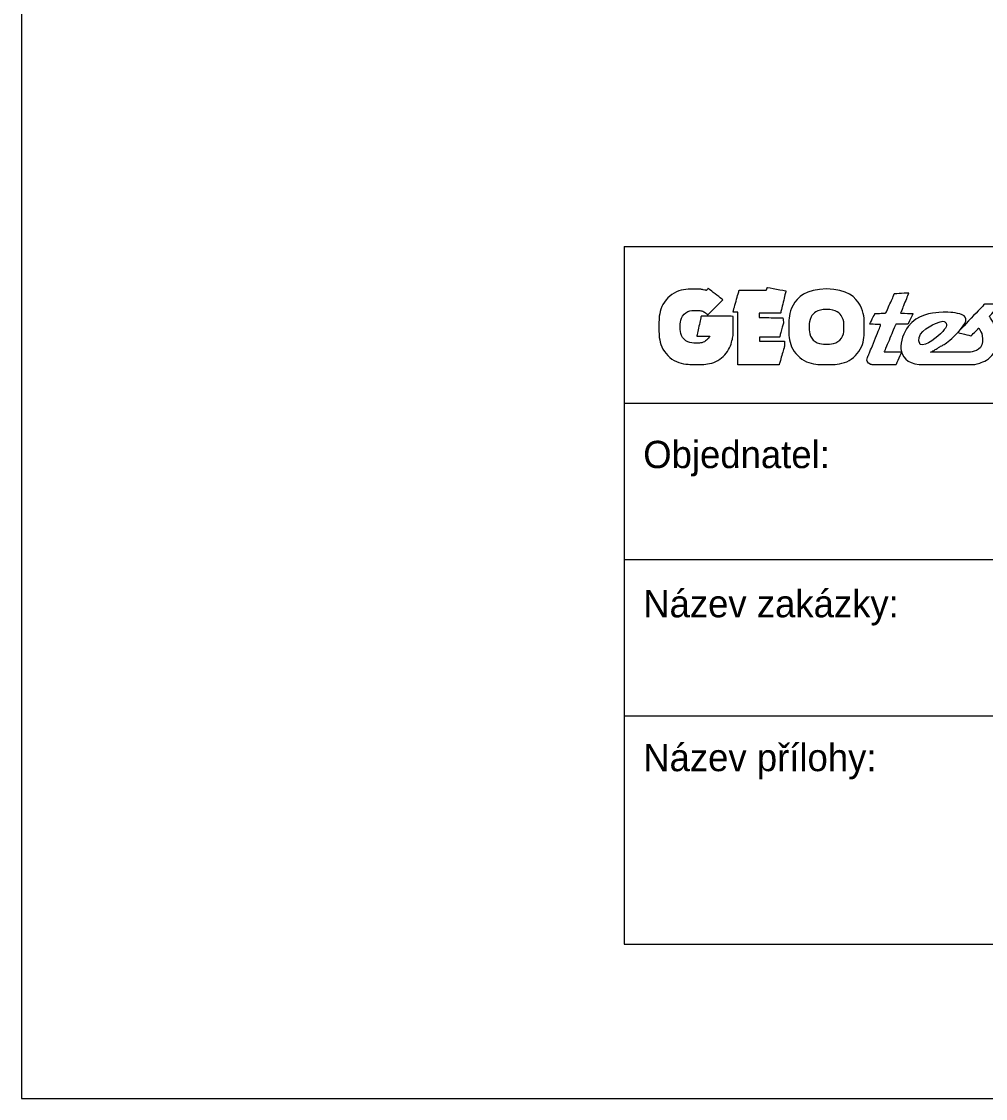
# Model space of a CAD drawing. Extents: x 3042 to 4120, y 576 to 2694.
# Drawn here: x 3649.52 to 3687.72, y 2539.37 to 2582.03 of the extents above; entities that cross this region are included whole.
import ezdxf

# ---------------------------------------------------------------- set-up
doc = ezdxf.new("R2010")
doc.units = 0
doc.layers.add('netisk', color=7, linetype='Continuous')
doc.layers.add('razítka final', color=7, linetype='Continuous')

msp = doc.modelspace()

# ---------------------------------------------------------------- linework, layer by layer
at = {"layer": 'netisk'}
msp.add_lwpolyline([(3649.523, 2539.372), (3756.578, 2539.372), (3756.578, 2690.778), (3649.523, 2690.778)], close=True, dxfattribs=at)
at = {"layer": 'razítka final'}
for p, q in [((3673.399, 2573.122), (3673.399, 2545.485)), ((3673.399, 2573.122), (3751.395, 2573.122)), ((3673.389, 2566.916), (3751.4, 2566.916)), ((3673.399, 2560.719), (3751.4, 2560.719)), ((3673.399, 2554.523), (3751.4, 2554.523)), ((3673.399, 2545.485), (3751.4, 2545.485))]:
    msp.add_line(p, q, dxfattribs=at)
for points in [[(3677.314, 2571.008), (3677.314, 2571.008), (3676.717, 2570.412), (3676.717, 2570.412), (3676.717, 2570.412), (3676.598, 2570.524), (3676.439, 2570.586), (3676.274, 2570.586), (3676.274, 2570.586), (3675.918, 2570.586), (3675.627, 2570.294), (3675.627, 2569.939), (3675.627, 2569.939), (3675.627, 2569.583), (3675.918, 2569.291), (3676.274, 2569.291), (3676.274, 2569.291), (3676.485, 2569.291), (3676.683, 2569.397), (3676.802, 2569.567), (3676.802, 2569.567), (3676.802, 2569.567), (3676.283, 2569.569), (3676.283, 2569.569), (3676.283, 2569.569), (3676.283, 2569.569), (3676.449, 2570.354), (3676.449, 2570.354), (3676.449, 2570.354), (3676.449, 2570.354), (3677.727, 2570.352), (3677.727, 2570.352), (3677.727, 2570.352), (3677.727, 2570.352), (3677.725, 2569.601), (3677.725, 2569.601), (3677.725, 2569.601), (3677.574, 2568.931), (3676.967, 2568.446), (3676.274, 2568.446), (3676.274, 2568.446), (3675.452, 2568.446), (3674.782, 2569.117), (3674.782, 2569.939), (3674.782, 2569.939), (3674.782, 2570.76), (3675.452, 2571.431), (3676.274, 2571.431), (3676.274, 2571.431), (3676.403, 2571.431), (3676.536, 2571.408), (3676.66, 2571.378), (3676.66, 2571.378), (3676.66, 2571.378), (3676.724, 2571.456), (3676.724, 2571.456), (3676.724, 2571.456), (3676.724, 2571.456), (3677.314, 2571.008), (3677.314, 2571.008)], [(3677.9, 2570.515), (3677.9, 2570.515), (3677.9, 2568.437), (3677.9, 2568.437), (3677.9, 2568.437), (3677.9, 2568.437), (3679.544, 2568.437), (3679.544, 2568.437), (3679.544, 2568.437), (3679.544, 2568.437), (3679.751, 2569.155), (3679.751, 2569.155), (3679.751, 2569.155), (3679.751, 2569.155), (3679.751, 2569.363), (3679.751, 2569.363), (3679.751, 2569.363), (3679.751, 2569.363), (3678.769, 2569.363), (3678.769, 2569.363), (3678.769, 2569.363), (3678.769, 2569.363), (3678.769, 2569.533), (3678.769, 2569.533), (3678.769, 2569.533), (3678.769, 2569.533), (3679.562, 2569.533), (3679.562, 2569.533), (3679.562, 2569.533), (3679.562, 2569.533), (3679.714, 2570.099), (3679.714, 2570.099), (3679.714, 2570.099), (3679.714, 2570.099), (3679.695, 2570.288), (3679.695, 2570.288), (3679.695, 2570.288), (3679.695, 2570.288), (3678.75, 2570.307), (3678.75, 2570.307), (3678.75, 2570.307), (3678.75, 2570.307), (3678.75, 2570.477), (3678.75, 2570.477), (3678.75, 2570.477), (3678.75, 2570.477), (3679.6, 2570.477), (3679.6, 2570.477), (3679.6, 2570.477), (3679.6, 2570.477), (3679.808, 2571.346), (3679.808, 2571.346), (3679.808, 2571.346), (3679.808, 2571.346), (3679.808, 2571.365), (3679.808, 2571.365), (3679.808, 2571.365), (3679.808, 2571.365), (3679.071, 2571.497), (3679.071, 2571.497), (3679.071, 2571.497), (3679.071, 2571.497), (3679.034, 2571.384), (3679.034, 2571.384), (3679.034, 2571.384), (3679.034, 2571.384), (3677.957, 2571.384), (3677.957, 2571.384), (3677.957, 2571.384), (3677.957, 2571.384), (3677.712, 2570.515), (3677.712, 2570.515), (3677.712, 2570.515), (3677.712, 2570.515), (3677.9, 2570.515), (3677.9, 2570.515)], [(3681.423, 2571.436), (3682.247, 2571.436), (3682.918, 2570.764), (3682.918, 2569.94), (3682.918, 2569.94), (3682.918, 2569.116), (3682.247, 2568.444), (3681.423, 2568.444), (3681.423, 2568.444), (3680.599, 2568.444), (3679.927, 2569.116), (3679.927, 2569.94), (3679.927, 2569.94), (3679.927, 2570.764), (3680.599, 2571.436), (3681.423, 2571.436)], [(3684.379, 2570.477), (3684.379, 2570.477), (3684.341, 2570.477), (3684.379, 2570.534), (3684.379, 2570.534), (3684.379, 2570.534), (3684.681, 2571.289), (3684.681, 2571.289), (3684.681, 2571.289), (3684.681, 2571.289), (3684.114, 2571.252), (3684.114, 2571.252), (3684.114, 2571.252), (3684.114, 2571.252), (3683.812, 2570.572), (3683.812, 2570.572), (3683.812, 2570.572), (3683.774, 2570.477), (3683.718, 2570.477), (3683.699, 2570.477), (3683.699, 2570.477), (3683.699, 2570.477), (3683.34, 2570.458), (3683.34, 2570.458), (3683.34, 2570.458), (3683.34, 2570.458), (3683.132, 2570.043), (3683.132, 2570.043), (3683.132, 2570.043), (3683.132, 2570.043), (3683.566, 2570.024), (3683.566, 2570.024), (3683.566, 2570.024), (3683.566, 2569.986), (3683.548, 2569.967), (3683.548, 2569.948), (3683.548, 2569.948), (3683.548, 2569.948), (3683.094, 2568.834), (3683.094, 2568.834), (3683.094, 2568.834), (3682.981, 2568.607), (3683.113, 2568.456), (3683.227, 2568.437), (3683.227, 2568.437), (3683.227, 2568.437), (3684.171, 2568.437), (3684.171, 2568.437), (3684.171, 2568.437), (3684.171, 2568.437), (3684.398, 2568.947), (3684.398, 2568.947), (3684.398, 2568.947), (3684.398, 2568.947), (3683.718, 2568.947), (3683.718, 2568.947), (3683.718, 2568.947), (3683.718, 2568.947), (3683.699, 2568.947), (3683.736, 2569.004), (3683.736, 2569.004), (3683.736, 2569.004), (3684.133, 2569.967), (3684.133, 2569.967), (3684.133, 2569.967), (3684.171, 2570.043), (3684.171, 2570.043), (3684.209, 2570.043), (3684.209, 2570.043), (3684.209, 2570.043), (3684.643, 2570.043), (3684.643, 2570.043), (3684.643, 2570.043), (3684.643, 2570.043), (3684.851, 2570.458), (3684.851, 2570.458), (3684.851, 2570.458), (3684.851, 2570.458), (3684.379, 2570.477), (3684.379, 2570.477)], [(3681.423, 2570.628), (3681.802, 2570.628), (3682.111, 2570.32), (3682.111, 2569.94), (3682.111, 2569.94), (3682.111, 2569.56), (3681.802, 2569.252), (3681.423, 2569.252), (3681.423, 2569.252), (3681.043, 2569.252), (3680.735, 2569.56), (3680.735, 2569.94), (3680.735, 2569.94), (3680.735, 2570.32), (3681.043, 2570.628), (3681.423, 2570.628)], [(3685.089, 2568.439), (3684.118, 2568.559), (3684.464, 2570.385), (3686.153, 2570.528), (3686.153, 2570.528), (3687.309, 2570.409), (3686.276, 2569.324), (3685.933, 2569.163), (3685.933, 2569.163), (3685.785, 2569.07), (3685.745, 2569.042), (3685.616, 2568.967), (3685.616, 2568.967), (3685.566, 2568.938), (3685.536, 2568.928), (3685.564, 2568.929), (3685.564, 2568.929), (3685.611, 2568.932), (3685.571, 2568.932), (3685.666, 2568.929), (3685.666, 2568.929), (3685.666, 2568.929), (3687.118, 2568.93), (3687.118, 2568.93), (3687.118, 2568.93), (3687.598, 2569.038), (3687.62, 2569.638), (3687.465, 2569.863), (3687.465, 2569.863), (3687.454, 2569.882), (3687.451, 2569.896), (3687.42, 2569.855), (3687.42, 2569.855), (3687.42, 2569.855), (3687.148, 2569.58), (3687.148, 2569.58), (3687.148, 2569.58), (3687.148, 2569.58), (3686.62, 2569.711), (3686.62, 2569.711), (3686.62, 2569.711), (3686.62, 2569.711), (3687.683, 2570.838), (3687.683, 2570.838), (3687.683, 2570.838), (3687.683, 2570.838), (3688.296, 2570.834), (3688.296, 2570.834), (3688.296, 2570.834), (3688.296, 2570.834), (3687.901, 2570.373), (3687.901, 2570.373), (3687.901, 2570.373), (3687.891, 2570.36), (3687.866, 2570.363), (3687.911, 2570.298), (3687.911, 2570.298), (3688.413, 2569.503), (3687.933, 2568.61), (3687.285, 2568.44), (3687.285, 2568.44), (3687.285, 2568.44), (3685.089, 2568.439), (3685.089, 2568.439)], [(3685.129, 2569.233), (3685.367, 2569.164), (3686.274, 2569.897), (3686.133, 2570.115), (3686.133, 2570.115), (3685.992, 2570.242), (3684.901, 2569.637), (3685.129, 2569.233)]]:
    msp.add_open_spline(points, degree=3, dxfattribs=at)

# ---------------------------------------------------------------- texts
for s, p in [('Objednatel:', (3674.157, 2564.34)), ('Název zakázky:', (3674.157, 2558.43)), ('Název přílohy:', (3674.157, 2552.336))]:
    msp.add_text(s, height=1.08165, dxfattribs=at).set_placement(p)

doc.saveas('drawing.dxf')
